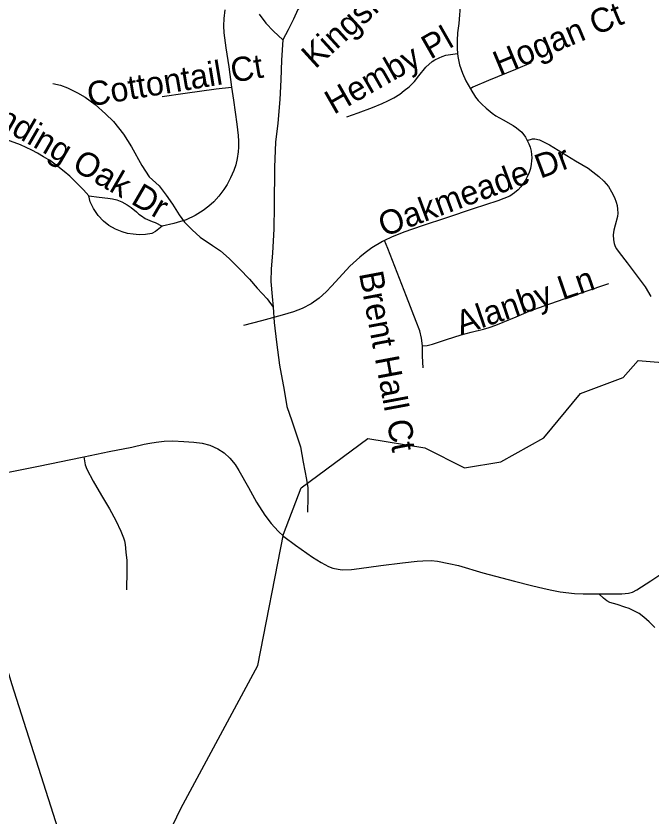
# Model space of a CAD drawing. Extents: x 1383679 to 1536984, y 460658 to 651027.
# Drawn here: x 1468842 to 1471343, y 492358 to 495506 of the extents above; entities that cross this region are included whole.
import ezdxf

# ---------------------------------------------------------------- set-up
doc = ezdxf.new("R2010")
doc.units = 0
for name, color, linetype in [('Exist Hydrographic Creek Single Shore', 7, 'Continuous'), ('Exist Hydrographic Misc Water Feature', 7, 'Continuous'), ('Exist Road Non-System Type 51', 7, 'Continuous'), ('Exist Road Non-System Type 51 Label', 7, 'Continuous'), ('Exist Road Primary NC Attributed', 7, 'Continuous')]:
    doc.layers.add(name, color=color, linetype=linetype)

msp = doc.modelspace()

# ---------------------------------------------------------------- linework, layer by layer
at = {"layer": 'Exist Hydrographic Creek Single Shore'}
msp.add_lwpolyline([(1469380.8, 492160.7), (1469490.3, 492388.2), (1469792.3, 492950), (1469893.4, 493466.6), (1469963.3, 493649), (1470225.4, 493843.9), (1470449.4, 493806.6), (1470606.3, 493727.9), (1470748.3, 493751.4), (1470917.3, 493846.4), (1471062.4, 494020.7), (1471230.3, 494083), (1471289.4, 494150.7), (1471431.4, 494138.1)], dxfattribs=at)
at = {"layer": 'Exist Hydrographic Misc Water Feature'}
for points in [[(1470172, 496067.5), (1470161, 496013.6), (1470141.7, 495948.3), (1470132.9, 495900.1), (1470122.4, 495874), (1470107.6, 495830.8), (1470096.9, 495796.6), (1470086.2, 495756.6), (1470059.3, 495705.4), (1470042.6, 495668), (1470030.2, 495642), (1470015.6, 495616), (1469997.2, 495590.1), (1469978.8, 495566.7), (1469950, 495531.2), (1469933.4, 495493.8), (1469912.6, 495451.5), (1469891.9, 495412.5)], [(1469797.6, 495513.7), (1469825, 495477.9), (1469854.4, 495446.9), (1469891.9, 495412.5)], [(1469891.9, 495412.5), (1469886.3, 495332.2), (1469883.1, 495254.4), (1469879.6, 495178.1), (1469871.9, 495084.7), (1469862.5, 495010.2), (1469858.6, 494911), (1469857.8, 494758.4), (1469856.3, 494669), (1469850.6, 494572.2), (1469845.4, 494510.8), (1469844.5, 494460.8), (1469849.4, 494402.4), (1469852.6, 494360.5)], [(1468986.4, 495240.4), (1469016.2, 495234.1), (1469044.1, 495223.6), (1469083.7, 495203.1), (1469113.4, 495186.1), (1469152.9, 495157.5), (1469194.2, 495120.5), (1469225.8, 495090.3), (1469264.8, 495041.1), (1469295.9, 494991.3), (1469336.6, 494918.2), (1469365.8, 494873.4), (1469405.2, 494837.3), (1469432.6, 494800.6), (1469457.9, 494765.6), (1469483.1, 494723.3), (1469504.5, 494694.9), (1469534.1, 494664.8), (1469565.5, 494636.3), (1469614.9, 494603.3), (1469646.6, 494582.1), (1469680, 494551.9), (1469721.3, 494510.9), (1469760.6, 494469.9), (1469790.1, 494435.6), (1469829.2, 494393), (1469852.6, 494360.5)], [(1469852.6, 494360.5), (1469857.5, 494300.5), (1469866.1, 494222.4), (1469878.4, 494131.8), (1469896.7, 494033.8), (1469907.6, 493969.6), (1469926.5, 493912.6), (1469943.6, 493862.2), (1469960.7, 493810.2), (1469971.5, 493750), (1469984.2, 493681.7), (1469989.7, 493649.6), (1469989.1, 493611.8), (1469987.9, 493553.6)]]:
    msp.add_lwpolyline(points, dxfattribs=at)
at = {"layer": 'Exist Road Non-System Type 51'}
for points in [[(1470556, 495684.8), (1470557.4, 495682.3), (1470568.9, 495654.1), (1470577.9, 495626.3), (1470583.2, 495600.6), (1470587, 495571.9), (1470588.5, 495541.7), (1470586.3, 495510.6), (1470583.2, 495476.3), (1470578.8, 495439.9), (1470577.2, 495409.2), (1470577.3, 495377.7), (1470578.5, 495358)], [(1469663.7, 495530.7), (1469658.9, 495495.6), (1469657.4, 495467), (1469659.1, 495439.2), (1469667.3, 495381.4), (1469678.8, 495305.8), (1469689.6, 495226)], [(1470142.6, 495109.4), (1470187.1, 495124.6), (1470243.3, 495146.4), (1470281.3, 495161.8), (1470304.2, 495172.6), (1470327.5, 495184.5), (1470350.8, 495198.9), (1470369.1, 495212.7), (1470387.7, 495227.4), (1470408.6, 495248.3), (1470425.8, 495271), (1470453.1, 495304.3), (1470479.2, 495326.4), (1470489.6, 495333.5), (1470505.5, 495341.9), (1470517.4, 495347.1), (1470531.8, 495351.9), (1470560.3, 495356.1), (1470578.5, 495358)], [(1470578.5, 495358), (1470579.2, 495346.9), (1470586.1, 495314.2), (1470598.4, 495280.9), (1470611.2, 495251.6), (1470629.2, 495219.2)], [(1470867.3, 495322.1), (1470805.8, 495295.9), (1470700.3, 495252.3), (1470639, 495225.4), (1470629.2, 495219.2)], [(1469689.6, 495226), (1469696.6, 495174.5), (1469710.9, 495080.8), (1469716.2, 495035.8), (1469717.1, 495013.8), (1469716.9, 494989.7), (1469715.8, 494971.4), (1469711.6, 494945.9), (1469705.9, 494921), (1469698.4, 494898.7), (1469685.8, 494869), (1469672.3, 494843.2), (1469659.1, 494822.9), (1469640.2, 494797.1), (1469619.5, 494774.4), (1469600, 494758.1), (1469577.3, 494740.9), (1469546.5, 494721), (1469510.8, 494704.3), (1469462.1, 494689.1), (1469416.7, 494679.1)], [(1469417.3, 495189.7), (1469506.8, 495202.2), (1469628.5, 495219), (1469689.6, 495226)], [(1470629.2, 495219.2), (1470630.4, 495217), (1470648.9, 495187.2), (1470658.9, 495174.2), (1470674, 495158.5), (1470690.8, 495144), (1470714.8, 495123.3), (1470728.5, 495113.6), (1470758, 495097.1), (1470796.5, 495075.7), (1470810.7, 495066.5), (1470830.7, 495048.6), (1470845.7, 495029.2), (1470852.6, 495015.7)], [(1469128.2, 494799), (1469107.2, 494821.5), (1469072.3, 494857.5), (1469053.5, 494875.8), (1469031.4, 494894.8), (1469006.6, 494913.7), (1468977.2, 494936), (1468950.6, 494952.3), (1468926.4, 494966.8), (1468903.7, 494978), (1468858.9, 494998.5), (1468805.8, 495018.4), (1468742.6, 495036.2), (1468668.3, 495053.9), (1468602.9, 495065)], [(1470852.6, 495015.7), (1470859.4, 495002.5), (1470863.7, 494989.9), (1470867.6, 494973.7), (1470869.5, 494961.3), (1470870, 494947.6), (1470869.9, 494935.7), (1470868.4, 494922.7), (1470865, 494905.5), (1470860.2, 494890.5), (1470852.5, 494873.8), (1470845.9, 494860.6), (1470837.5, 494847.8), (1470827.7, 494833.9), (1470817, 494822.5), (1470802.1, 494810.1), (1470784, 494797.4), (1470737.1, 494779.4), (1470640.1, 494746.8), (1470535.6, 494711.3), (1470439.5, 494680.2), (1470367.4, 494655.6), (1470318.5, 494635.5), (1470291.1, 494622.2)], [(1470852.6, 495015.7), (1470872.9, 495022.8), (1470883, 495022.1), (1470900.8, 495018.4), (1470940.5, 494999.2), (1471042.8, 494936.4), (1471092.4, 494906.9), (1471110, 494893.4), (1471134.7, 494874.5), (1471153.4, 494856.8), (1471171.7, 494834.6), (1471184, 494814.7), (1471195.3, 494792), (1471202.4, 494773.3), (1471206.1, 494760.3), (1471207.6, 494745.5), (1471208.9, 494730.6), (1471207.6, 494717.2), (1471198, 494683.2), (1471192.9, 494664), (1471190.4, 494644.8), (1471191.8, 494625.2), (1471194, 494611.3), (1471198.1, 494599.4), (1471203.6, 494589.5), (1471214.3, 494574.9), (1471245.4, 494535.2), (1471316.6, 494440.8), (1471338, 494402.7)], [(1469128.2, 494799), (1469169.5, 494793.3), (1469203.5, 494789.8), (1469221.4, 494787), (1469238.3, 494782.6), (1469258.4, 494774.6), (1469278.4, 494763.6), (1469294.5, 494752.8), (1469315.9, 494735.2), (1469325.1, 494725.9), (1469335.2, 494719.1), (1469349.9, 494709.6), (1469377.9, 494697.2), (1469389.4, 494692.9), (1469416.7, 494679.1)], [(1469416.7, 494679.1), (1469390.5, 494657.6), (1469375.9, 494650.5), (1469351.2, 494646.3), (1469326, 494645), (1469303.1, 494647), (1469280.2, 494650.5), (1469259.1, 494656.4), (1469232.8, 494667.5), (1469207.5, 494682), (1469186.1, 494699.4), (1469164.9, 494721.3), (1469146.2, 494748.6), (1469133.8, 494775), (1469128.2, 494799)], [(1470291.1, 494622.2), (1470283.9, 494618.8), (1470240.7, 494593.9), (1470215.1, 494574.6), (1470194.2, 494557.4), (1470155.4, 494521.9), (1470084.3, 494444.2), (1470061.2, 494420.1), (1470034.1, 494395.7), (1470003.2, 494374.1), (1469967.8, 494355.1), (1469933.4, 494341.7), (1469889, 494328.4), (1469806.8, 494306.8), (1469736.5, 494287.6)], [(1470440.1, 494208.1), (1470437, 494238), (1470430.2, 494267.1), (1470415.5, 494304.4), (1470378.2, 494402.5), (1470340.7, 494496.9), (1470304.4, 494591), (1470291.1, 494622.2)], [(1470440.1, 494208.1), (1470458.7, 494209.9), (1470480.5, 494214.5), (1470535.3, 494233.2), (1470592, 494251.7), (1470632.6, 494261.4), (1470681.1, 494273.8), (1470703.3, 494280.4), (1470729.6, 494289.9), (1470758.4, 494301.3), (1470809.6, 494322.7), (1470860.7, 494344.5), (1470918.5, 494365.7), (1470998.1, 494393.2), (1471077, 494420.4), (1471173, 494453.2)], [(1470443, 494121.7), (1470441, 494167.7), (1470440.4, 494204.6), (1470440.1, 494208.1)], [(1469108, 493771.1), (1469208.8, 493792.7), (1469297.2, 493809.9), (1469346.5, 493821.6), (1469367.9, 493825.8), (1469393.6, 493829.1), (1469424.9, 493833), (1469458.4, 493834.1), (1469502, 493832.2), (1469541.5, 493829.5), (1469574.5, 493824.7), (1469604, 493816.7), (1469636.2, 493802.8), (1469660, 493787.4), (1469682.5, 493766.3), (1469703.2, 493741.6), (1469718.2, 493718.2), (1469756, 493650.8), (1469788, 493592.4), (1469820.1, 493542.4), (1469844.8, 493509.3), (1469873.4, 493478.3), (1469895.7, 493458.4), (1469941.5, 493423.4), (1470008.5, 493376.2), (1470041.6, 493355.9), (1470071.5, 493339.7), (1470088.3, 493333.3), (1470108.3, 493328.8), (1470124, 493327.3), (1470161.4, 493328), (1470191.4, 493331.9), (1470276.4, 493343.8), (1470361.9, 493354.8), (1470420.2, 493360.8), (1470441.6, 493362.6), (1470474.7, 493363), (1470500, 493361.2), (1470543.9, 493352.2), (1470581.7, 493343.4), (1470677.6, 493315.6), (1470802, 493281.9), (1470868.8, 493264.7), (1470919.3, 493253.3), (1470948.6, 493246.2), (1470981.4, 493240.5), (1471038.2, 493233.4), (1471072.8, 493233), (1471134.1, 493232.6)], [(1468601, 493675.6), (1468639.3, 493678.4), (1468666.8, 493681.4), (1468720.2, 493690.2), (1468799.2, 493708.1), (1468930.3, 493734.8), (1469102.6, 493770), (1469108, 493771.1)], [(1469108, 493771.1), (1469114.5, 493739.8), (1469120.9, 493722.4), (1469144.9, 493675.9), (1469178.4, 493619.3), (1469209, 493566.6), (1469234.3, 493520.3), (1469253.8, 493479.4), (1469265, 493452.3), (1469268.5, 493441.4), (1469270.7, 493427.1), (1469273.6, 493396.1), (1469277.3, 493363.5), (1469278, 493322.9), (1469276.9, 493248)], [(1471134.1, 493232.6), (1471175, 493232.3), (1471224.8, 493233), (1471250.6, 493234.5), (1471266.2, 493238.7), (1471284.1, 493247.7), (1471338.3, 493283.7), (1471389.1, 493318), (1471464.7, 493367.9), (1471493.8, 493384), (1471514.1, 493392.7), (1471542.3, 493402.2), (1471569.8, 493408.6), (1471635.9, 493420.1), (1471736.1, 493434.9), (1471856.7, 493455.6), (1471932.2, 493464.8)], [(1471354.4, 493100.5), (1471331.9, 493122.6), (1471311.6, 493140.4), (1471292.7, 493154.6), (1471271.3, 493165.8), (1471253, 493174.6), (1471236, 493180.5), (1471205.9, 493190), (1471177.4, 493198.2), (1471164.9, 493204.3), (1471152.5, 493214.7), (1471134.1, 493232.6)]]:
    msp.add_lwpolyline(points, dxfattribs=at)
at = {"layer": 'Exist Road Primary NC Attributed'}
msp.add_lwpolyline([(1469152.5, 491853.3), (1468825.7, 492878.7), (1468751.8, 493120.4), (1468679.7, 493395.3), (1468601, 493675.6), (1468555.9, 493847.2), (1468483.3, 494142), (1468427.6, 494341.9), (1468374.7, 494553.5)], dxfattribs=at)

# ---------------------------------------------------------------- texts
at = {"layer": 'Exist Road Non-System Type 51 Label'}
for s, rotation, p in [('Kingsmill Tr', 42.3323, (1470018.7, 495295.4)), ('Hogan Ct', 22.6343, (1470743.5, 495271.2)), ('Hemby Pl', 29.7057, (1470091.7, 495116.8)), ('Cottontail Ct', 9.4631, (1469129.8, 495149.7)), ('Winding Oak Dr', 329.8943, (1468629.8, 495152.5)), ('Oakmeade Dr', 20.4385, (1470288.8, 494635.9)), ('Brent Hall Ct', 280.6074, (1470190.4, 494493.4)), ('Alanby Ln', 18.9925, (1470591.3, 494249))]:
    msp.add_text(s, height=95, rotation=rotation, dxfattribs=at).set_placement(p)

doc.saveas('drawing.dxf')
